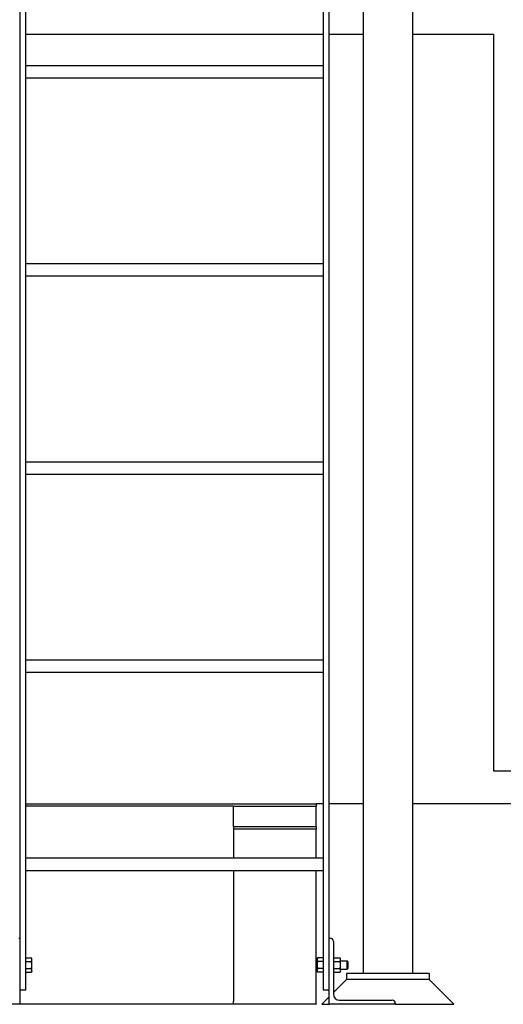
# Model space of a CAD drawing. Header units: inches. Extents: x 18 to 846, y -44 to 561.
# Tile 516 of 637: x 758 to 787, y 95 to 154. Entities that reach past the tile are written whole.
import ezdxf

# ---------------------------------------------------------------- set-up
doc = ezdxf.new("R2010")
doc.units = ezdxf.units.IN
doc.header["$LTSCALE"] = 24
doc.header["$MEASUREMENT"] = 0
doc.layers.add('Visible (ANSI)', color=7, linetype='Continuous', lineweight=30)

msp = doc.modelspace()

# ---------------------------------------------------------------- linework, layer by layer
at = {"layer": 'Visible (ANSI)'}
for p, q in [((758.15618, 192.14584), (758.15618, 95.7065)), ((758.53118, 95.7065), (758.53118, 192.14584)), ((776.53118, 192.14584), (776.53118, 95.7065)), ((776.90618, 95.7065), (776.90618, 192.14584)), ((778.95118, 185.00227), (778.95118, 96.7065)), ((781.95118, 185.00227), (781.95118, 96.7065)), ((758.53118, 153.5815), (776.53118, 153.5815)), ((776.90618, 153.5815), (778.95118, 153.5815)), ((781.95118, 153.5815), (786.86118, 153.5815)), ((786.86118, 153.5815), (786.86118, 108.966)), ((758.53118, 151.6915), (776.53118, 151.6915)), ((758.53118, 150.9415), (776.53118, 150.9415)), ((758.53118, 139.6915), (776.53118, 139.6915)), ((758.53118, 138.9415), (776.53118, 138.9415)), ((758.53118, 127.6915), (776.53118, 127.6915)), ((758.53118, 126.9415), (776.53118, 126.9415)), ((758.53118, 115.6915), (776.53118, 115.6915)), ((758.53118, 114.9415), (776.53118, 114.9415)), ((786.86118, 108.966), (788.61118, 108.966)), ((758.53118, 106.966), (776.11118, 106.966)), ((771.11118, 106.8315), (758.53118, 106.8315)), ((771.11118, 106.8315), (758.53118, 106.8315)), ((771.11118, 106.8315), (776.11118, 106.8315)), ((771.11118, 105.5815), (771.11118, 106.8315)), ((776.11118, 106.966), (776.11118, 106.8315)), ((776.53118, 106.966), (776.11118, 106.966)), ((776.11118, 105.5815), (776.11118, 106.8315)), ((778.95118, 106.966), (776.90618, 106.966)), ((788.61118, 106.966), (781.95118, 106.966)), ((771.11118, 105.5815), (771.11118, 105.44368)), ((776.11118, 105.5815), (771.11118, 105.5815)), ((776.11118, 105.5815), (776.11118, 105.44368)), ((771.11118, 105.44368), (771.11118, 103.6915)), ((776.11118, 105.44368), (771.11118, 105.44368)), ((776.11118, 103.6915), (776.11118, 105.44368)), ((758.53118, 103.6915), (776.53118, 103.6915)), ((758.53118, 102.9415), (776.53118, 102.9415)), ((771.11118, 102.9415), (771.11118, 95.04309)), ((776.11118, 94.8698), (776.11118, 102.9415)), ((758.09618, 98.8315), (758.15618, 98.8315)), ((758.15618, 98.8315), (758.15618, 94.8315)), ((776.90618, 94.8315), (776.90618, 98.8315)), ((776.90618, 98.8315), (776.96618, 98.8315)), ((777.15618, 98.6415), (777.15618, 95.4615)), ((758.53119, 97.5815), (758.53118, 97.5815)), ((758.53119, 97.63951), (758.8617, 97.63951)), ((758.53119, 97.53126), (758.53119, 97.63951)), ((758.53119, 97.42301), (758.53119, 97.53126)), ((758.53119, 97.42301), (758.8617, 97.42301)), ((758.53119, 97.2065), (758.53119, 97.42301)), ((758.53119, 96.99), (758.53119, 97.2065)), ((758.89519, 97.5815), (758.8617, 97.63951)), ((758.89519, 97.53126), (758.89519, 97.5815)), ((758.89519, 97.2065), (758.89519, 97.53126)), ((758.89519, 96.88174), (758.89519, 97.2065)), ((776.16718, 97.5815), (776.20067, 97.63951)), ((776.16718, 97.5815), (776.16718, 97.53126)), ((776.16718, 97.53126), (776.16718, 97.2065)), ((776.16718, 97.2065), (776.16718, 96.88174)), ((776.53118, 97.63951), (776.20067, 97.63951)), ((776.53118, 97.42301), (776.20067, 97.42301)), ((776.53118, 97.63951), (776.53118, 97.53126)), ((776.53118, 97.5815), (776.53118, 97.5815)), ((776.53118, 97.53126), (776.53118, 97.42301)), ((776.53118, 97.42301), (776.53118, 97.2065)), ((776.53118, 97.2065), (776.53118, 96.99)), ((777.15618, 97.5815), (777.18968, 97.63951)), ((777.18968, 97.63951), (777.56069, 97.63951)), ((777.18968, 97.42301), (777.56069, 97.42301)), ((777.59418, 97.5815), (777.56069, 97.63951)), ((777.59418, 97.53126), (777.59418, 97.5815)), ((777.59418, 97.2065), (777.59418, 97.53126)), ((777.59418, 97.4565), (777.98541, 97.4565)), ((777.59418, 96.88174), (777.59418, 97.2065)), ((777.98541, 96.9565), (777.98541, 97.4565)), ((778.03118, 97.40931), (777.98541, 97.4565)), ((778.03118, 97.40931), (778.03118, 97.00369)), ((758.53119, 96.8315), (758.53118, 96.8315)), ((758.53119, 96.88174), (758.53119, 96.99)), ((758.53119, 96.99), (758.8617, 96.99)), ((758.53119, 96.77349), (758.53119, 96.88174)), ((758.53119, 96.77349), (758.8617, 96.77349)), ((758.89519, 96.8315), (758.8617, 96.77349)), ((758.89519, 96.8315), (758.89519, 96.88174)), ((776.16718, 96.88174), (776.16718, 96.8315)), ((776.16718, 96.8315), (776.20067, 96.77349)), ((776.53118, 96.99), (776.20067, 96.99)), ((776.53118, 96.77349), (776.20067, 96.77349)), ((776.53118, 96.99), (776.53118, 96.88174)), ((776.53118, 96.88174), (776.53118, 96.77349)), ((776.53118, 96.8315), (776.53118, 96.8315)), ((777.15618, 96.8315), (777.18968, 96.77349)), ((777.18968, 96.99), (777.56069, 96.99)), ((777.18968, 96.77349), (777.56069, 96.77349)), ((777.59418, 96.8315), (777.56069, 96.77349)), ((777.59418, 96.9565), (777.98541, 96.9565)), ((777.59418, 96.8315), (777.59418, 96.88174)), ((782.95118, 96.7065), (777.95118, 96.7065)), ((777.95118, 96.7065), (777.95118, 96.3315)), ((778.03118, 97.00369), (777.98541, 96.9565)), ((782.95118, 96.7065), (782.95118, 96.3315)), ((777.95118, 96.3315), (777.15618, 95.5365)), ((782.95118, 96.3315), (777.95118, 96.3315)), ((782.95118, 96.3315), (777.95118, 96.3315)), ((782.95118, 96.3315), (784.45118, 94.8315)), ((758.15618, 95.7065), (758.53118, 95.7065)), ((776.53118, 95.7065), (776.90618, 95.7065)), ((758.15618, 94.8315), (754.15618, 94.8315)), ((771.11118, 94.8315), (758.15618, 94.8315)), ((771.11118, 94.8315), (771.11118, 95.01892)), ((771.11118, 94.8698), (776.11118, 94.8698)), ((776.11118, 94.8315), (771.11118, 94.8315)), ((776.11118, 94.8698), (776.11118, 94.8315)), ((776.90618, 95.2865), (776.45118, 94.8315)), ((776.45118, 94.8315), (776.90618, 94.8315)), ((780.90618, 94.8315), (776.90618, 94.8315)), ((777.53618, 95.0815), (780.71618, 95.0815)), ((780.90618, 94.8915), (780.90618, 94.8315)), ((780.90618, 94.8315), (784.45118, 94.8315))]:
    msp.add_line(p, q, dxfattribs=at)
for centre, radius, start, end in [((776.96618, 98.6415), 0.19, 0, 90), ((777.53618, 95.4615), 0.38, 180, 270), ((771.28618, 95.01892), 0.175, 172.0602785, 180), ((780.71618, 94.8915), 0.19, 0, 90)]:
    msp.add_arc(centre, radius, start, end, dxfattribs=at)
for points in [[(758.89519, 97.53126), (758.89519, 97.5815), (758.8617, 97.63951)], [(758.8617, 97.42301), (758.89519, 97.48102), (758.89519, 97.53126)], [(758.89519, 97.2065), (758.89519, 97.30698), (758.8617, 97.42301)], [(758.8617, 96.99), (758.89519, 97.10602), (758.89519, 97.2065)], [(776.20067, 97.63951), (776.16718, 97.5815), (776.16718, 97.53126)], [(776.16718, 97.53126), (776.16718, 97.48102), (776.20067, 97.42301)], [(776.20067, 97.42301), (776.16718, 97.30698), (776.16718, 97.2065)], [(776.16718, 97.2065), (776.16718, 97.10602), (776.20067, 96.99)], [(777.18968, 97.63951), (777.15618, 97.5815), (777.15618, 97.53126)], [(777.15618, 97.53126), (777.15618, 97.48102), (777.18968, 97.42301)], [(777.18968, 97.42301), (777.15618, 97.30698), (777.15618, 97.2065)], [(777.15618, 97.2065), (777.15618, 97.10602), (777.18968, 96.99)], [(777.59418, 97.53126), (777.59418, 97.5815), (777.56069, 97.63951)], [(777.56069, 97.42301), (777.59418, 97.48102), (777.59418, 97.53126)], [(777.59418, 97.2065), (777.59418, 97.30698), (777.56069, 97.42301)], [(777.56069, 96.99), (777.59418, 97.10602), (777.59418, 97.2065)], [(758.89519, 96.88174), (758.89519, 96.93198), (758.8617, 96.99)], [(758.8617, 96.77349), (758.89519, 96.8315), (758.89519, 96.88174)], [(776.20067, 96.99), (776.16718, 96.93198), (776.16718, 96.88174)], [(776.16718, 96.88174), (776.16718, 96.8315), (776.20067, 96.77349)], [(777.18968, 96.99), (777.15618, 96.93198), (777.15618, 96.88174)], [(777.15618, 96.88174), (777.15618, 96.8315), (777.18968, 96.77349)], [(777.59418, 96.88174), (777.59418, 96.93198), (777.56069, 96.99)], [(777.56069, 96.77349), (777.59418, 96.8315), (777.59418, 96.88174)]]:
    msp.add_rational_spline(points, [1, 1.0379548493, 1], degree=2, dxfattribs=at)

doc.saveas('drawing.dxf')
